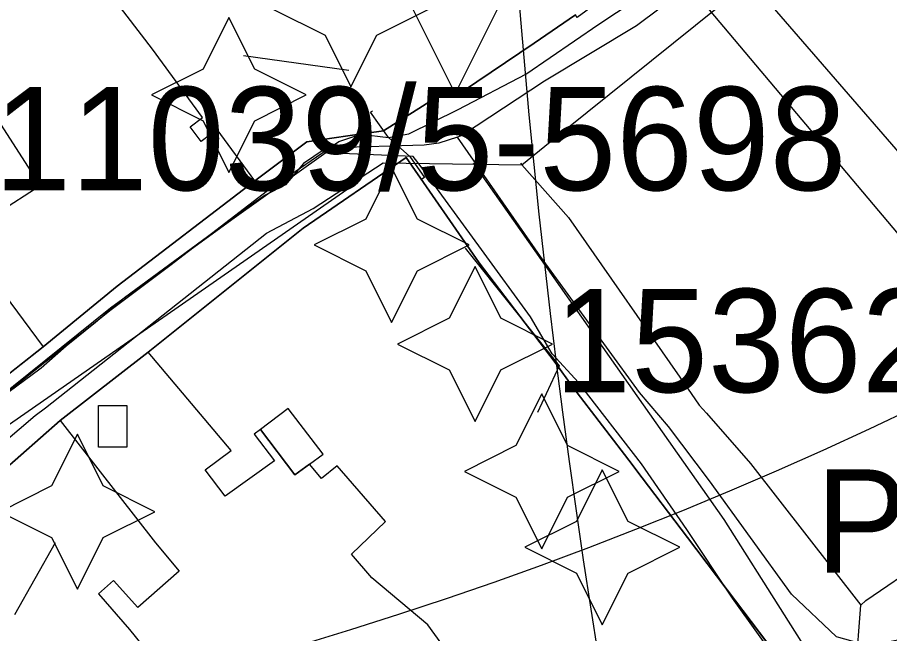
# Model space of a CAD drawing. Extents: x -690419 to -685080, y -987825 to -981190.
# Drawn here: x -687244.6 to -687160.1, y -985581.5 to -985521.9 of the extents above; entities that cross this region are included whole.
import ezdxf

# ---------------------------------------------------------------- set-up
doc = ezdxf.new("R2010")
doc.units = 0
for name, color, linetype in [('_DOPLNĚK BUDOVY', 7, 'Continuous'), ('Architektonicky cenná stavba', 7, 'Continuous'), ('BPEJ I-II ochrana', 7, 'Continuous'), ('Docházková izochrona BUS (S)', 7, 'Continuous'), ('Docházková izochrona VLAK (S)', 7, 'Continuous'), ('Elektro VN 35 podzemni (S)', 7, 'Continuous'), ('Implicitní', 7, 'Continuous'), ('Kanalizace stoka bez rozlišení (S)', 7, 'Continuous'), ('Nemovitá kulturní památka (S)', 7, 'Continuous'), ('Nemovité kulturní památky (S) - popis', 7, 'Continuous'), ('Plochy smíšené obytné městské SM (S)', 7, 'Continuous'), ('Plochy veřejná prostranství všeobecná PU (S)', 7, 'Continuous'), ('Plynovod STL (S)', 7, 'Continuous'), ('Regulační bloky STABILIZOVANÉ (S)', 7, 'Continuous'), ('Regulační kódy STABILIZOVANÉ (S)', 7, 'Continuous'), ('Spoje - komunikační vedení bez rozlišení provozovanál (S)', 7, 'Continuous'), ('Trasy cykloturistické (S)', 7, 'Continuous'), ('Vodovodní řady (S)', 7, 'Continuous')]:
    doc.layers.add(name, color=color, linetype=linetype)

# ---------------------------------------------------------------- blocks, each defined once
blk = doc.blocks.new('_DOMIN S')
at = {"layer": 'Implicitní'}
blk.add_lwpolyline([(0, 0), (-5, -10), (-15, -15), (-5, -20), (0, -30), (5, -20), (15, -15), (5, -10)], close=True, dxfattribs=at)

msp = doc.modelspace()

# ---------------------------------------------------------------- linework, layer by layer
at = {"layer": '_DOPLNĚK BUDOVY'}
for p, q in [((-687218.35, -985559.73), (-687221.05, -985561.76)), ((-687214.96, -985564.15), (-687218.35, -985559.73)), ((-687221.05, -985561.76), (-687217.7, -985566.14)), ((-687216.29, -985565.11), (-687214.96, -985564.15)), ((-687217.7, -985566.14), (-687216.29, -985565.11))]:
    msp.add_line(p, q, dxfattribs=at)
msp.add_lwpolyline([(-687236.725, -985559.442), (-687233.977, -985559.442), (-687233.977, -985563.472), (-687236.725, -985563.472)], close=True, dxfattribs=at)
at = {"layer": 'Architektonicky cenná stavba'}
for points in [[(-687212.286, -985513.592), (-687214.786, -985518.592), (-687219.786, -985521.092), (-687214.786, -985523.592), (-687212.286, -985528.592), (-687209.786, -985523.592), (-687204.786, -985521.092), (-687209.786, -985518.592)], [(-687224.1, -985521.881), (-687226.6, -985526.881), (-687231.6, -985529.381), (-687226.6, -985531.881), (-687224.1, -985536.881), (-687221.6, -985531.881), (-687216.6, -985529.381), (-687221.6, -985526.881)], [(-687208.337, -985536.394), (-687210.837, -985541.394), (-687215.837, -985543.894), (-687210.837, -985546.394), (-687208.337, -985551.394), (-687205.837, -985546.394), (-687200.837, -985543.894), (-687205.837, -985541.394)], [(-687200.261, -985545.994), (-687202.761, -985550.994), (-687207.761, -985553.494), (-687202.761, -985555.994), (-687200.261, -985560.994), (-687197.761, -985555.994), (-687192.761, -985553.494), (-687197.761, -985550.994)], [(-687193.799, -985558.315), (-687196.299, -985563.315), (-687201.299, -985565.815), (-687196.299, -985568.315), (-687193.799, -985573.315), (-687191.299, -985568.315), (-687186.299, -985565.815), (-687191.299, -985563.315)], [(-687238.771, -985562.227), (-687241.271, -985567.227), (-687246.271, -985569.727), (-687241.271, -985572.227), (-687238.771, -985577.227), (-687236.271, -985572.227), (-687231.271, -985569.727), (-687236.271, -985567.227)], [(-687187.94, -985565.66), (-687190.44, -985570.66), (-687195.44, -985573.16), (-687190.44, -985575.66), (-687187.94, -985580.66), (-687185.44, -985575.66), (-687180.44, -985573.16), (-687185.44, -985570.66)]]:
    msp.add_lwpolyline(points, close=True, dxfattribs=at)
at = {"layer": 'BPEJ I-II ochrana'}
for p, q in [((-687231.51, -985524.96), (-687248.86, -985502.23)), ((-687226.66, -985531.56), (-687231.51, -985524.96)), ((-687247.83, -985529.74), (-687242.38, -985538.19)), ((-687227.85, -985532.45), (-687226.66, -985531.56)), ((-687226.78, -985533.87), (-687227.85, -985532.45)), ((-687225.23, -985532.73), (-687226.78, -985533.87)), ((-687221.6, -985537.68), (-687225.23, -985532.73)), ((-687234.92, -985547.9), (-687221.6, -985537.68)), ((-687242.38, -985538.19), (-687246.64, -985540.9)), ((-687248.01, -985545.8), (-687242.1, -985553.75)), ((-687242.1, -985553.75), (-687234.92, -985547.9)), ((-687231.93, -985554.29), (-687240.43, -985560.9)), ((-687223.88, -985563.8), (-687231.93, -985554.29)), ((-687240.43, -985560.9), (-687231.19, -985572.74)), ((-687221.05, -985561.76), (-687221.65, -985562.21)), ((-687221.65, -985562.21), (-687219.67, -985564.8)), ((-687217.7, -985566.14), (-687221.05, -985561.76)), ((-687226.39, -985565.65), (-687223.88, -985563.8)), ((-687219.67, -985564.8), (-687224.47, -985568.21)), ((-687216.29, -985565.11), (-687217.7, -985566.14)), ((-687215.14, -985566.51), (-687216.29, -985565.11)), ((-687213.6, -985565.28), (-687215.14, -985566.51)), ((-687208.93, -985570.66), (-687213.6, -985565.28)), ((-687224.47, -985568.21), (-687226.39, -985565.65)), ((-687212.21, -985573.83), (-687208.93, -985570.66)), ((-687231.19, -985572.74), (-687228.9, -985575.48)), ((-687210.25, -985576.11), (-687212.21, -985573.83)), ((-687228.9, -985575.48), (-687232.91, -985579)), ((-687235.26, -985576.37), (-687236.72, -985577.67)), ((-687232.91, -985579), (-687235.26, -985576.37)), ((-687204.84, -985580.66), (-687210.25, -985576.11)), ((-687236.72, -985577.67), (-687233.73, -985581.13)), ((-687201.73, -985584.91), (-687204.84, -985580.66)), ((-687233.73, -985581.13), (-687228.44, -985587.59))]:
    msp.add_line(p, q, dxfattribs=at)
at = {"layer": 'Docházková izochrona BUS (S)'}
msp.add_arc((-687330.82, -985198.99), 400, 36.90641, 302.12987, dxfattribs=at)
at = {"layer": 'Docházková izochrona VLAK (S)'}
msp.add_arc((-686398.38, -985456.116), 800, 77.865472, 344.113367, dxfattribs=at)
at = {"layer": 'Elektro VN 35 podzemni (S)'}
msp.add_lwpolyline([(-687169.328, -985586.532), (-687169.987, -985585.572), (-687175.316, -985578.076), (-687179.739, -985571.444), (-687184.129, -985565.075), (-687190.234, -985557.218), (-687192.806, -985554.437), (-687194.903, -985550.839), (-687199.626, -985544.332), (-687205.488, -985536.332), (-687206.25, -985535.324), (-687214.719, -985534.977), (-687223.83, -985541.454), (-687235.559, -985550.005), (-687246.648, -985558.881), (-687248.638, -985560.752), (-687258.717, -985548.3)], dxfattribs=at)
at = {"layer": 'Kanalizace stoka bez rozlišení (S)'}
for points in [[(-686952.031, -985859.475), (-686975.652, -985839.671), (-686992.059, -985825.759), (-687000.541, -985810.287), (-687027.942, -985775.107), (-687044.126, -985732.385), (-687056.47, -985710.569), (-687068.778, -985688.925), (-687090.037, -985650.61), (-687107.52, -985613.353), (-687111.936, -985604.835), (-687136.059, -985562.535), (-687146.006, -985550.157), (-687172.29, -985519.8), (-687200.38, -985477.18), (-687226.5, -985435.09), (-687254.066, -985400.971), (-687259.32, -985394.52), (-687296.65, -985357.45), (-687331.63, -985324), (-687351.159, -985303.644), (-687361.051, -985286.795)], [(-687201.93, -985629.518), (-687180.829, -985607.354), (-687164.456, -985588.929), (-687176.137, -985570.463), (-687200.419, -985535.972)], [(-687312.72, -985625.76), (-687294.596, -985606.253), (-687288.21, -985599.38), (-687286.34, -985597.41), (-687278.408, -985589.46), (-687267.293, -985579.26), (-687248.75, -985563.59), (-687212.266, -985538.233)]]:
    msp.add_lwpolyline(points, dxfattribs=at)
at = {"layer": 'Plochy smíšené obytné městské SM (S)'}
for points in [[(-687245.6, -985422.92), (-687240.7, -985429.63), (-687235.6, -985436.51), (-687228.32, -985446.38), (-687216.61, -985463.11), (-687211.86, -985470.47), (-687212.53, -985473.6), (-687208.03, -985476.71), (-687196.39, -985495.12), (-687182.09, -985515.79), (-687190.38, -985521.87), (-687190.54, -985521.63), (-687194.55, -985524.38), (-687201.48, -985529.03), (-687203.14, -985529.06), (-687209.14, -985532.86), (-687212.58, -985533.34), (-687216.54, -985533.9), (-687221.6, -985537.68), (-687234.92, -985547.9), (-687242.1, -985553.75), (-687249.52, -985559.61)], [(-687246.16, -985565.91), (-687240.43, -985560.9), (-687231.93, -985554.29), (-687216.91, -985542.26), (-687206.93, -985535.43), (-687199.85, -985545.64), (-687192.51, -985555.27), (-687190.8, -985557.67), (-687185.05, -985565.15), (-687184.68, -985565.63), (-687179.68, -985572.22), (-687167.36, -985588.49)]]:
    msp.add_lwpolyline(points, dxfattribs=at)
at = {"layer": 'Plochy veřejná prostranství všeobecná PU (S)'}
for p, q in [((-687194.55, -985524.38), (-687190.54, -985521.63)), ((-687201.48, -985529.03), (-687194.55, -985524.38)), ((-687209.14, -985532.86), (-687203.14, -985529.06)), ((-687203.14, -985529.06), (-687201.48, -985529.03)), ((-687216.54, -985533.9), (-687212.58, -985533.34)), ((-687212.58, -985533.34), (-687209.14, -985532.86)), ((-687221.6, -985537.68), (-687216.54, -985533.9)), ((-687206.93, -985535.43), (-687216.91, -985542.26)), ((-687199.85, -985545.64), (-687206.93, -985535.43)), ((-687234.92, -985547.9), (-687221.6, -985537.68)), ((-687216.91, -985542.26), (-687231.93, -985554.29)), ((-687192.51, -985555.27), (-687199.85, -985545.64)), ((-687242.1, -985553.75), (-687234.92, -985547.9)), ((-687249.52, -985559.61), (-687242.1, -985553.75)), ((-687231.93, -985554.29), (-687240.43, -985560.9)), ((-687190.8, -985557.67), (-687192.51, -985555.27)), ((-687185.05, -985565.15), (-687190.8, -985557.67)), ((-687240.43, -985560.9), (-687246.16, -985565.91)), ((-687184.68, -985565.63), (-687185.05, -985565.15)), ((-687179.68, -985572.22), (-687184.68, -985565.63)), ((-687167.36, -985588.49), (-687179.68, -985572.22))]:
    msp.add_line(p, q, dxfattribs=at)
at = {"layer": 'Plynovod STL (S)'}
for points in [[(-687201.97, -985533.45), (-687201.49, -985533.25), (-687193.53, -985528.01), (-687184.64, -985522.65), (-687182.33, -985520.94), (-687177.16, -985518.27), (-687176.3, -985517.72)], [(-687201.97, -985533.45), (-687203.77, -985534.05)], [(-687158, -985581.89), (-687162.14, -985582.71), (-687165.03, -985581.89), (-687165.26, -985581.82), (-687169.63, -985577.69), (-687177.56, -985566.74), (-687181.53, -985561.48), (-687184.35, -985558.19), (-687193.92, -985545), (-687201.97, -985533.45)], [(-687203.77, -985534.05), (-687205.18, -985534.23), (-687213.94, -985534.49), (-687214.87, -985534.67), (-687216.88, -985536.02), (-687218.63, -985538.07), (-687220.59, -985539.07), (-687222.88, -985540.69), (-687234.21, -985549.01), (-687237.03, -985551.41), (-687239.85, -985553.69), (-687242.29, -985555.81), (-687242.414, -985555.918), (-687249.72, -985561.31)]]:
    msp.add_lwpolyline(points, dxfattribs=at)
at = {"layer": 'Regulační bloky STABILIZOVANÉ (S)'}
for p, q in [((-687194.55, -985524.38), (-687190.54, -985521.63)), ((-687201.48, -985529.03), (-687194.55, -985524.38)), ((-687209.14, -985532.86), (-687203.14, -985529.06)), ((-687203.14, -985529.06), (-687201.48, -985529.03)), ((-687216.54, -985533.9), (-687212.58, -985533.34)), ((-687212.58, -985533.34), (-687209.14, -985532.86)), ((-687221.6, -985537.68), (-687216.54, -985533.9)), ((-687206.93, -985535.43), (-687216.91, -985542.26)), ((-687199.85, -985545.64), (-687206.93, -985535.43)), ((-687234.92, -985547.9), (-687221.6, -985537.68)), ((-687216.91, -985542.26), (-687231.93, -985554.29)), ((-687192.51, -985555.27), (-687199.85, -985545.64)), ((-687242.1, -985553.75), (-687234.92, -985547.9)), ((-687249.52, -985559.61), (-687242.1, -985553.75)), ((-687231.93, -985554.29), (-687240.43, -985560.9)), ((-687190.8, -985557.67), (-687192.51, -985555.27)), ((-687185.05, -985565.15), (-687190.8, -985557.67)), ((-687240.43, -985560.9), (-687246.16, -985565.91)), ((-687184.68, -985565.63), (-687185.05, -985565.15)), ((-687179.68, -985572.22), (-687184.68, -985565.63)), ((-687167.36, -985588.49), (-687179.68, -985572.22))]:
    msp.add_line(p, q, dxfattribs=at)
for points in [[(-687245.6, -985422.92), (-687240.7, -985429.63), (-687235.6, -985436.51), (-687228.32, -985446.38), (-687216.61, -985463.11), (-687211.86, -985470.47), (-687212.53, -985473.6), (-687208.03, -985476.71), (-687196.39, -985495.12), (-687182.09, -985515.79), (-687190.38, -985521.87), (-687190.54, -985521.63), (-687194.55, -985524.38), (-687201.48, -985529.03), (-687203.14, -985529.06), (-687209.14, -985532.86), (-687212.58, -985533.34), (-687216.54, -985533.9), (-687221.6, -985537.68), (-687234.92, -985547.9), (-687242.1, -985553.75), (-687249.52, -985559.61)], [(-687246.16, -985565.91), (-687240.43, -985560.9), (-687231.93, -985554.29), (-687216.91, -985542.26), (-687206.93, -985535.43), (-687199.85, -985545.64), (-687192.51, -985555.27), (-687190.8, -985557.67), (-687185.05, -985565.15), (-687184.68, -985565.63), (-687179.68, -985572.22), (-687167.36, -985588.49)]]:
    msp.add_lwpolyline(points, dxfattribs=at)
at = {"layer": 'Spoje - komunikační vedení bez rozlišení provozovanál (S)'}
for points in [[(-687208.64, -985533.48), (-687206.68, -985533.15), (-687201.91, -985530.78), (-687195.34, -985527.35), (-687188.26, -985522.52), (-687183.14, -985519.11), (-687180.07, -985519.04), (-687174.74, -985515.58), (-687170.77, -985512.48), (-687163.19, -985507.41), (-687160.2, -985504.17), (-687158.13, -985499.62), (-687156.2, -985495.29), (-687154.1, -985490.72), (-687153.57, -985489.42)], [(-687212.469, -985527.008), (-687222.671, -985525.594)], [(-687208.64, -985533.48), (-687210.39, -985531.03), (-687210.2, -985530.91)], [(-687247.64, -985559.64), (-687244.89, -985557.59), (-687235.51, -985550.16), (-687229.83, -985545.87), (-687220.37, -985538.63), (-687213.46, -985533.88), (-687211.33, -985533.17), (-687208.64, -985533.48)], [(-687208.64, -985533.48), (-687206.57, -985535.33), (-687205.15, -985537.37), (-687205.41, -985537.54)], [(-687201.203, -985544.206), (-687192.124, -985555.581), (-687194.209, -985560.098)], [(-687244.818, -985579.681), (-687240.878, -985572.711)]]:
    msp.add_lwpolyline(points, dxfattribs=at)
at = {"layer": 'Trasy cykloturistické (S)'}
msp.add_lwpolyline([(-687182.09, -985515.79), (-687135.99, -985570.51), (-687141.44, -985574.38), (-687141.64, -985574.09), (-687146.69, -985577.55), (-687146.49, -985577.84), (-687152.24, -985581.87), (-687159.98, -985587.46), (-687162.47, -985590.5), (-687161.97, -985594.62), (-687170.85, -985603.3), (-687172.93, -985605.05), (-687180.27, -985612.3), (-687191.84, -985624.02), (-687197.9, -985629.12), (-687201.77, -985638.47), (-687214.04, -985645.8), (-687215.06, -985646.37), (-687217.21, -985647.58), (-687232.92, -985656.73), (-687242.36, -985662.31), (-687253.77, -985669.81)], dxfattribs=at)
at = {"layer": 'Vodovodní řady (S)'}
for points in [[(-687195.735, -985536.142), (-687193.493, -985534.345), (-687174.822, -985519.311)], [(-687220.473, -985542.762), (-687215.95, -985540.38), (-687209.17, -985535.94), (-687195.735, -985536.142)], [(-687195.87, -985535.99), (-687195.735, -985536.142)], [(-687195.735, -985536.142), (-687191.222, -985541.231), (-687179.697, -985557.766), (-687178.564, -985559.391), (-687177.836, -985560.182), (-687173.584, -985565.047), (-687162.913, -985578.76)], [(-687248.21, -985564.962), (-687247.53, -985564.36), (-687242.853, -985560.4), (-687241.869, -985559.656), (-687220.473, -985542.762)], [(-687162.41, -985578.31), (-687156.824, -985574.51), (-687140.73, -985562.51)], [(-687203.3, -985632.62), (-687193.472, -985621.288), (-687192.114, -985620.074), (-687169.358, -985597.376), (-687163.871, -985591.406), (-687162.913, -985578.76)], [(-687162.913, -985578.76), (-687162.41, -985578.31)]]:
    msp.add_lwpolyline(points, dxfattribs=at)

# ---------------------------------------------------------------- block references
at = {"layer": 'Nemovitá kulturní památka (S)', "xscale": 0.8727788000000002, "yscale": 0.8727788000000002}
msp.add_blockref('_DOMIN S', (-687202.191, -985503.091), dxfattribs=at)

# ---------------------------------------------------------------- texts
at = {"layer": 'Nemovité kulturní památky (S) - popis'}
for s, p in [('11039/5-5698', (-687246.828, -985538.6)), ('15362/5-4285', (-687192.579, -985558.146))]:
    msp.add_text(s, height=10, dxfattribs=at).set_placement(p)
at = {"layer": 'Regulační kódy STABILIZOVANÉ (S)'}
msp.add_text('PU', height=10, dxfattribs=at).set_placement((-687167.27, -985575.622))

doc.saveas('drawing.dxf')
